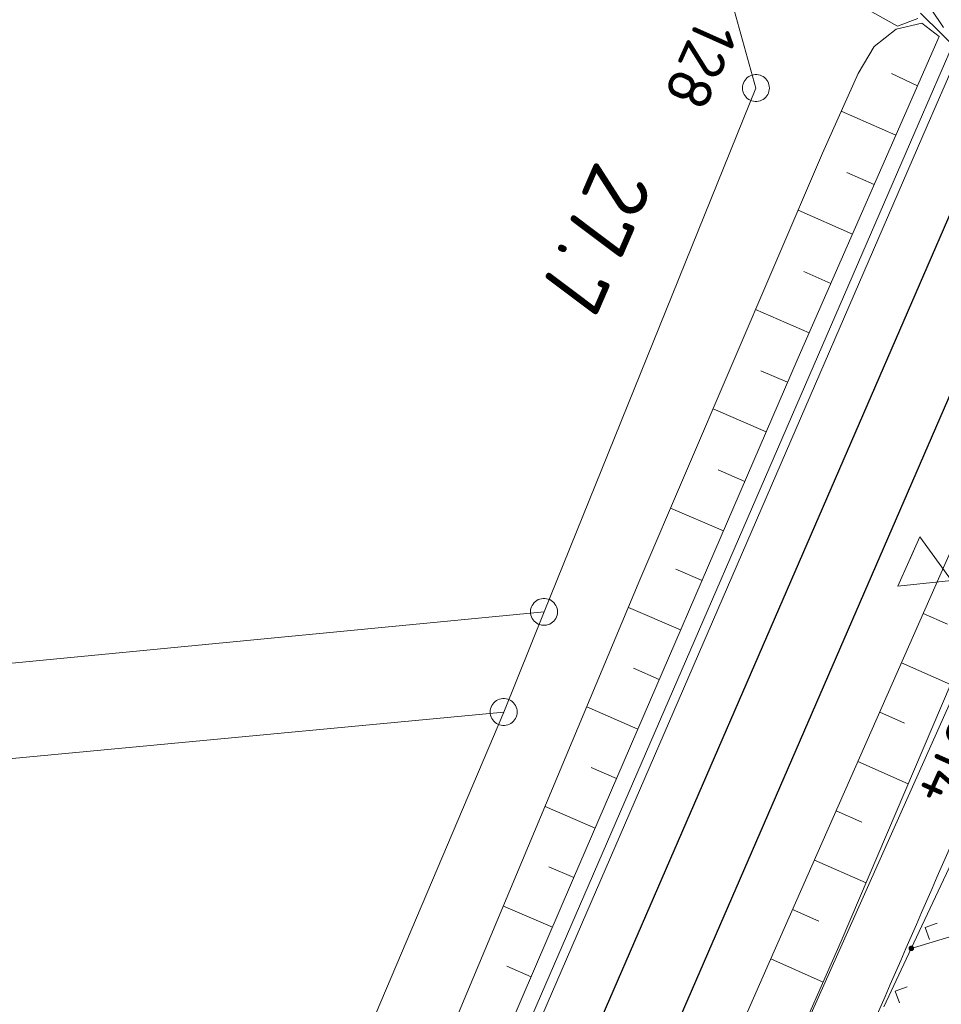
# Model space of a CAD drawing. Header units: metres. Extents: x 3425540 to 3446143, y 5432760 to 5444637.
# Tile 448 of 656: x 3436744 to 3436795, y 5443385 to 5443440. Entities that reach past the tile are written whole.
import ezdxf
from ezdxf.enums import TextEntityAlignment as Align

# ---------------------------------------------------------------- set-up
doc = ezdxf.new("R2010")
doc.units = ezdxf.units.M
for name, color, linetype, lineweight in [('B_Bestand', 9, 'Continuous', 18), ('B_Böschung', 9, 'Continuous', 18), ('B_Flurgrenzen', 9, 'Continuous', 18), ('B_Gleisachse', 9, 'Continuous', 25), ('B_Kilometrierung', 9, 'Continuous', 25), ('Bestand Kabeltröge', 9, 'Continuous', 18)]:
    doc.layers.add(name, color=color, linetype=linetype, lineweight=lineweight)
doc.styles.get("Standard").update_dxf_attribs({"font": 'isocpeur.ttf'})

msp = doc.modelspace()

# ---------------------------------------------------------------- linework, layer by layer
at = {"layer": 'B_Bestand'}
msp.add_line((3436794.322, 5443440.581), (3436807.294, 5443427.754), dxfattribs=at)
msp.add_lwpolyline([(3436794.285, 5443411.458), (3436793.06, 5443408.72), (3436796.045, 5443409.028), (3436794.285, 5443411.458), (3436793.702, 5443410.154)], dxfattribs=at)
msp.add_open_spline([(3436810.85, 5443426.021), (3436809.967, 5443424.968), (3436809.083, 5443423.915), (3436808.2, 5443422.862), (3436806.354, 5443420.662), (3436805.593, 5443417.734), (3436804.531, 5443415.065), (3436803.578, 5443412.671), (3436802.633, 5443410.274), (3436801.678, 5443407.88), (3436800.796, 5443405.671), (3436799.977, 5443403.437), (3436799.028, 5443401.256), (3436795.928, 5443394.132), (3436792.827, 5443387.008), (3436789.727, 5443379.883)], degree=3, knots=[0, 0, 0, 0, 0.080985, 0.080985, 0.080985, 0.250231, 0.250231, 0.250231, 0.402068, 0.402068, 0.402068, 0.542193, 0.542193, 0.542193, 1, 1, 1, 1], dxfattribs=at)
at = {"layer": 'B_Böschung'}
for p, q in [((3436795.353, 5443439.284), (3436794.395, 5443440.027)), ((3436794.148, 5443436.537), (3436792.699, 5443437.223)), ((3436792.942, 5443433.79), (3436789.911, 5443435.13)), ((3436791.737, 5443431.042), (3436790.214, 5443431.711)), ((3436790.532, 5443428.295), (3436787.511, 5443429.621)), ((3436789.326, 5443425.548), (3436787.828, 5443426.205)), ((3436788.121, 5443422.801), (3436785.15, 5443424.104)), ((3436786.923, 5443420.05), (3436785.443, 5443420.691)), ((3436785.734, 5443417.296), (3436782.781, 5443418.571)), ((3436784.544, 5443414.542), (3436783.073, 5443415.178)), ((3436783.356, 5443411.788), (3436780.42, 5443413.055)), ((3436782.167, 5443409.034), (3436780.704, 5443409.665)), ((3436780.977, 5443406.28), (3436778.072, 5443407.534)), ((3436794.473, 5443407.201), (3436795.82, 5443406.606)), ((3436779.788, 5443403.525), (3436778.351, 5443404.146)), ((3436793.261, 5443404.457), (3436795.992, 5443403.251)), ((3436778.598, 5443400.771), (3436775.755, 5443401.999)), ((3436792.05, 5443401.712), (3436793.433, 5443401.102)), ((3436777.409, 5443398.017), (3436776.002, 5443398.625)), ((3436790.838, 5443398.968), (3436793.64, 5443397.731)), ((3436776.219, 5443395.263), (3436773.437, 5443396.464)), ((3436789.627, 5443396.223), (3436791.046, 5443395.597)), ((3436775.03, 5443392.509), (3436773.654, 5443393.103)), ((3436788.415, 5443393.478), (3436791.289, 5443392.21)), ((3436773.845, 5443389.753), (3436771.118, 5443390.925)), ((3436787.204, 5443390.734), (3436788.658, 5443390.092)), ((3436785.992, 5443387.989), (3436788.908, 5443386.703)), ((3436772.66, 5443386.997), (3436771.31, 5443387.577))]:
    msp.add_line(p, q, dxfattribs=at)
for points in [[(3436931.684, 5443762.966), (3436928.736, 5443756.646), (3436925.125, 5443750.009), (3436902.3, 5443695.275), (3436896.437, 5443680.455), (3436891.084, 5443668.232), (3436884.05, 5443652.012), (3436873.885, 5443628.512), (3436868.103, 5443615.518), (3436852.44, 5443579.741), (3436830.428, 5443529.058), (3436813.795, 5443490.716), (3436797.724, 5443453.659), (3436793.428, 5443443.993), (3436794.196, 5443441.892), (3436795.595, 5443439.787)], [(3436945.97, 5443756.784), (3436940.927, 5443744.952), (3436928.663, 5443716.355), (3436917.264, 5443689.609), (3436905.08, 5443661.248), (3436890.331, 5443627.313), (3436882.399, 5443609.076), (3436877.279, 5443597.589), (3436865.618, 5443570.921), (3436851.511, 5443538.607), (3436846.246, 5443526.542), (3436844.74, 5443523.002), (3436829.282, 5443487.109), (3436809.005, 5443440.008), (3436799.937, 5443419.58), (3436785.907, 5443387.796), (3436766.988, 5443344.755), (3436754.197, 5443315.679), (3436751.679, 5443309.895), (3436750.888, 5443309.067), (3436750.422, 5443309.114)], [(3436949.599, 5443755.213), (3436943.844, 5443739.775), (3436928.935, 5443705.578), (3436904.105, 5443648.88), (3436886.328, 5443608.486), (3436883.842, 5443603.534), (3436880.591, 5443595.52), (3436863.263, 5443557.28), (3436848.377, 5443521.878), (3436825.857, 5443468.664), (3436811.317, 5443436.606), (3436807.27, 5443427.302), (3436803.61, 5443420.851), (3436801.112, 5443415.272), (3436789.91, 5443388.974), (3436772.441, 5443349.386), (3436753.755, 5443307.835), (3436752.651, 5443307.312), (3436752.334, 5443307.398)], [(3436794.165, 5443440.281), (3436793.044, 5443439.851), (3436791.155, 5443440.903), (3436787.923, 5443443.252), (3436739.681, 5443476.212)], [(3436794.395, 5443440.027), (3436792.962, 5443439.685), (3436791.734, 5443438.73), (3436790.848, 5443437.229), (3436788.869, 5443432.794), (3436778.714, 5443409.067), (3436767.329, 5443381.875), (3436747.363, 5443335.312), (3436739.731, 5443316.5), (3436739.328, 5443315.345), (3436739.306, 5443314.29), (3436739.553, 5443313.257)], [(3436795.353, 5443439.284), (3436787.509, 5443421.406), (3436774.962, 5443392.352), (3436761.606, 5443361.275), (3436748.453, 5443330.01), (3436744.088, 5443319.843), (3436742.724, 5443316.499), (3436742.246, 5443314.52), (3436742.246, 5443312.678)]]:
    msp.add_lwpolyline(points, dxfattribs=at)
at = {"layer": 'B_Flurgrenzen'}
for p, q in [((3436785.164, 5443436.415), (3436783.502, 5443442.398)), ((3436811.316, 5443436.606), (3436709.999, 5443209.85)), ((3436773.381, 5443407.285), (3436785.164, 5443436.415)), ((3436773.381, 5443407.285), (3436708.277, 5443401.023)), ((3436771.139, 5443401.717), (3436773.381, 5443407.285)), ((3436771.139, 5443401.717), (3436706.616, 5443395.622)), ((3436763.497, 5443383.685), (3436771.139, 5443401.717)), ((3436793.805, 5443388.572), (3436796.354, 5443394.004)), ((3436802.553, 5443391.216), (3436793.805, 5443388.572)), ((3436795.238, 5443389.978), (3436794.573, 5443389.738)), ((3436794.573, 5443389.738), (3436794.813, 5443389.073)), ((3436792.276, 5443385.315), (3436793.805, 5443388.572)), ((3436793.578, 5443386.441), (3436792.913, 5443386.201)), ((3436792.913, 5443386.201), (3436793.153, 5443385.536))]:
    msp.add_line(p, q, dxfattribs=at)
for points in [[(3436785.914, 5443436.415), (3436785.908, 5443436.509), (3436785.89, 5443436.598), (3436785.861, 5443436.693), (3436785.82, 5443436.775), (3436785.766, 5443436.852), (3436785.707, 5443436.929), (3436785.642, 5443436.994), (3436785.566, 5443437.047), (3436785.483, 5443437.094), (3436785.394, 5443437.124), (3436785.306, 5443437.147), (3436785.211, 5443437.159), (3436785.117, 5443437.159), (3436785.022, 5443437.147), (3436784.934, 5443437.124), (3436784.845, 5443437.094), (3436784.762, 5443437.047), (3436784.686, 5443436.994), (3436784.621, 5443436.929), (3436784.562, 5443436.852), (3436784.508, 5443436.775), (3436784.467, 5443436.693), (3436784.438, 5443436.598), (3436784.42, 5443436.509), (3436784.414, 5443436.415), (3436784.42, 5443436.321), (3436784.438, 5443436.232), (3436784.467, 5443436.137), (3436784.508, 5443436.055), (3436784.562, 5443435.978), (3436784.621, 5443435.901), (3436784.686, 5443435.836), (3436784.762, 5443435.783), (3436784.845, 5443435.736), (3436784.934, 5443435.706), (3436785.022, 5443435.683), (3436785.117, 5443435.671), (3436785.211, 5443435.671), (3436785.306, 5443435.683), (3436785.394, 5443435.706), (3436785.483, 5443435.736), (3436785.566, 5443435.783), (3436785.642, 5443435.836), (3436785.707, 5443435.901), (3436785.766, 5443435.978), (3436785.82, 5443436.055), (3436785.861, 5443436.137), (3436785.89, 5443436.232), (3436785.908, 5443436.321), (3436785.914, 5443436.415)], [(3436774.131, 5443407.285), (3436774.125, 5443407.379), (3436774.107, 5443407.468), (3436774.078, 5443407.563), (3436774.037, 5443407.645), (3436773.983, 5443407.722), (3436773.924, 5443407.799), (3436773.859, 5443407.864), (3436773.783, 5443407.917), (3436773.7, 5443407.964), (3436773.611, 5443407.994), (3436773.523, 5443408.017), (3436773.428, 5443408.029), (3436773.334, 5443408.029), (3436773.239, 5443408.017), (3436773.151, 5443407.994), (3436773.062, 5443407.964), (3436772.979, 5443407.917), (3436772.903, 5443407.864), (3436772.838, 5443407.799), (3436772.779, 5443407.722), (3436772.725, 5443407.645), (3436772.684, 5443407.563), (3436772.655, 5443407.468), (3436772.637, 5443407.379), (3436772.631, 5443407.285), (3436772.637, 5443407.191), (3436772.655, 5443407.102), (3436772.684, 5443407.007), (3436772.725, 5443406.925), (3436772.779, 5443406.848), (3436772.838, 5443406.771), (3436772.903, 5443406.706), (3436772.979, 5443406.653), (3436773.062, 5443406.606), (3436773.151, 5443406.576), (3436773.239, 5443406.553), (3436773.334, 5443406.541), (3436773.428, 5443406.541), (3436773.523, 5443406.553), (3436773.611, 5443406.576), (3436773.7, 5443406.606), (3436773.783, 5443406.653), (3436773.859, 5443406.706), (3436773.924, 5443406.771), (3436773.983, 5443406.848), (3436774.037, 5443406.925), (3436774.078, 5443407.007), (3436774.107, 5443407.102), (3436774.125, 5443407.191), (3436774.131, 5443407.285)], [(3436771.889, 5443401.717), (3436771.883, 5443401.811), (3436771.865, 5443401.9), (3436771.836, 5443401.995), (3436771.795, 5443402.077), (3436771.741, 5443402.154), (3436771.682, 5443402.231), (3436771.617, 5443402.296), (3436771.541, 5443402.349), (3436771.458, 5443402.396), (3436771.369, 5443402.426), (3436771.281, 5443402.449), (3436771.186, 5443402.461), (3436771.092, 5443402.461), (3436770.997, 5443402.449), (3436770.909, 5443402.426), (3436770.82, 5443402.396), (3436770.737, 5443402.349), (3436770.661, 5443402.296), (3436770.596, 5443402.231), (3436770.537, 5443402.154), (3436770.483, 5443402.077), (3436770.442, 5443401.995), (3436770.413, 5443401.9), (3436770.395, 5443401.811), (3436770.389, 5443401.717), (3436770.395, 5443401.623), (3436770.413, 5443401.534), (3436770.442, 5443401.439), (3436770.483, 5443401.357), (3436770.537, 5443401.28), (3436770.596, 5443401.203), (3436770.661, 5443401.138), (3436770.737, 5443401.085), (3436770.82, 5443401.038), (3436770.909, 5443401.008), (3436770.997, 5443400.985), (3436771.092, 5443400.973), (3436771.186, 5443400.973), (3436771.281, 5443400.985), (3436771.369, 5443401.008), (3436771.458, 5443401.038), (3436771.541, 5443401.085), (3436771.617, 5443401.138), (3436771.682, 5443401.203), (3436771.741, 5443401.28), (3436771.795, 5443401.357), (3436771.836, 5443401.439), (3436771.865, 5443401.534), (3436771.883, 5443401.623), (3436771.889, 5443401.717)], [(3436793.93, 5443388.572), (3436793.929, 5443388.588), (3436793.926, 5443388.603), (3436793.921, 5443388.618), (3436793.914, 5443388.632), (3436793.906, 5443388.646), (3436793.897, 5443388.658), (3436793.885, 5443388.668), (3436793.872, 5443388.677), (3436793.858, 5443388.685), (3436793.843, 5443388.691), (3436793.829, 5443388.695), (3436793.813, 5443388.697), (3436793.797, 5443388.697), (3436793.781, 5443388.695), (3436793.767, 5443388.691), (3436793.752, 5443388.685), (3436793.738, 5443388.677), (3436793.725, 5443388.668), (3436793.713, 5443388.658), (3436793.704, 5443388.646), (3436793.696, 5443388.632), (3436793.689, 5443388.618), (3436793.684, 5443388.603), (3436793.681, 5443388.588), (3436793.68, 5443388.572), (3436793.681, 5443388.556), (3436793.684, 5443388.541), (3436793.689, 5443388.526), (3436793.696, 5443388.512), (3436793.704, 5443388.498), (3436793.713, 5443388.486), (3436793.725, 5443388.476), (3436793.738, 5443388.467), (3436793.752, 5443388.459), (3436793.767, 5443388.453), (3436793.781, 5443388.449), (3436793.797, 5443388.447), (3436793.813, 5443388.447), (3436793.829, 5443388.449), (3436793.843, 5443388.453), (3436793.858, 5443388.459), (3436793.872, 5443388.467), (3436793.885, 5443388.476), (3436793.897, 5443388.486), (3436793.906, 5443388.498), (3436793.914, 5443388.512), (3436793.921, 5443388.526), (3436793.926, 5443388.541), (3436793.929, 5443388.556), (3436793.93, 5443388.572)], [(3436793.905, 5443388.572), (3436793.904, 5443388.586), (3436793.901, 5443388.6), (3436793.897, 5443388.612), (3436793.891, 5443388.625), (3436793.882, 5443388.637), (3436793.872, 5443388.647), (3436793.861, 5443388.656), (3436793.849, 5443388.663), (3436793.836, 5443388.667), (3436793.823, 5443388.67), (3436793.809, 5443388.672), (3436793.794, 5443388.671), (3436793.78, 5443388.669), (3436793.768, 5443388.666), (3436793.755, 5443388.659), (3436793.743, 5443388.651), (3436793.733, 5443388.642), (3436793.723, 5443388.631), (3436793.716, 5443388.619), (3436793.711, 5443388.606), (3436793.707, 5443388.593), (3436793.705, 5443388.579), (3436793.705, 5443388.565), (3436793.707, 5443388.551), (3436793.711, 5443388.538), (3436793.716, 5443388.525), (3436793.723, 5443388.513), (3436793.733, 5443388.502), (3436793.743, 5443388.493), (3436793.755, 5443388.485), (3436793.768, 5443388.478), (3436793.78, 5443388.475), (3436793.794, 5443388.473), (3436793.809, 5443388.472), (3436793.823, 5443388.474), (3436793.836, 5443388.477), (3436793.849, 5443388.481), (3436793.861, 5443388.488), (3436793.872, 5443388.497), (3436793.882, 5443388.507), (3436793.891, 5443388.519), (3436793.897, 5443388.532), (3436793.901, 5443388.544), (3436793.904, 5443388.558), (3436793.905, 5443388.572)], [(3436793.881, 5443388.572), (3436793.88, 5443388.584), (3436793.877, 5443388.596), (3436793.872, 5443388.607), (3436793.866, 5443388.617), (3436793.857, 5443388.627), (3436793.848, 5443388.634), (3436793.837, 5443388.641), (3436793.826, 5443388.645), (3436793.814, 5443388.647), (3436793.802, 5443388.648), (3436793.79, 5443388.646), (3436793.778, 5443388.643), (3436793.768, 5443388.638), (3436793.757, 5443388.631), (3436793.748, 5443388.622), (3436793.741, 5443388.612), (3436793.735, 5443388.602), (3436793.731, 5443388.59), (3436793.729, 5443388.578), (3436793.729, 5443388.566), (3436793.731, 5443388.554), (3436793.735, 5443388.542), (3436793.741, 5443388.532), (3436793.748, 5443388.522), (3436793.757, 5443388.513), (3436793.767, 5443388.506), (3436793.778, 5443388.501), (3436793.79, 5443388.498), (3436793.802, 5443388.496), (3436793.814, 5443388.497), (3436793.826, 5443388.499), (3436793.837, 5443388.503), (3436793.848, 5443388.51), (3436793.857, 5443388.517), (3436793.866, 5443388.527), (3436793.872, 5443388.537), (3436793.877, 5443388.548), (3436793.88, 5443388.56), (3436793.881, 5443388.572)], [(3436793.856, 5443388.572), (3436793.855, 5443388.582), (3436793.852, 5443388.592), (3436793.847, 5443388.601), (3436793.841, 5443388.608), (3436793.834, 5443388.614), (3436793.825, 5443388.619), (3436793.815, 5443388.622), (3436793.805, 5443388.623), (3436793.795, 5443388.622), (3436793.785, 5443388.619), (3436793.776, 5443388.614), (3436793.769, 5443388.608), (3436793.763, 5443388.601), (3436793.758, 5443388.592), (3436793.755, 5443388.582), (3436793.754, 5443388.572), (3436793.755, 5443388.562), (3436793.758, 5443388.552), (3436793.763, 5443388.543), (3436793.769, 5443388.536), (3436793.776, 5443388.53), (3436793.785, 5443388.525), (3436793.795, 5443388.522), (3436793.805, 5443388.521), (3436793.815, 5443388.522), (3436793.825, 5443388.525), (3436793.834, 5443388.53), (3436793.841, 5443388.536), (3436793.847, 5443388.543), (3436793.852, 5443388.552), (3436793.855, 5443388.562), (3436793.856, 5443388.572)], [(3436793.832, 5443388.572), (3436793.831, 5443388.579), (3436793.828, 5443388.586), (3436793.823, 5443388.592), (3436793.817, 5443388.596), (3436793.81, 5443388.598), (3436793.803, 5443388.599), (3436793.796, 5443388.597), (3436793.789, 5443388.594), (3436793.784, 5443388.589), (3436793.78, 5443388.583), (3436793.778, 5443388.576), (3436793.778, 5443388.568), (3436793.78, 5443388.561), (3436793.784, 5443388.555), (3436793.789, 5443388.55), (3436793.796, 5443388.547), (3436793.803, 5443388.545), (3436793.81, 5443388.546), (3436793.817, 5443388.548), (3436793.823, 5443388.552), (3436793.828, 5443388.558), (3436793.831, 5443388.565), (3436793.832, 5443388.572)]]:
    msp.add_lwpolyline(points, dxfattribs=at)
at = {"layer": 'B_Gleisachse'}
for p, q in [((3436939.527, 5443760.465), (3436690.224, 5443185.626)), ((3436943.198, 5443758.877), (3436693.879, 5443184.001))]:
    msp.add_line(p, q, dxfattribs=at)
at = {"layer": 'Bestand Kabeltröge'}
for p, q in [((3436821.089, 5443496.511), (3436794.237, 5443434.516)), ((3436821.547, 5443496.313), (3436794.695, 5443434.318)), ((3436794.237, 5443434.516), (3436756.045, 5443346.339)), ((3436794.695, 5443434.318), (3436756.503, 5443346.141))]:
    msp.add_line(p, q, dxfattribs=at)

# ---------------------------------------------------------------- texts
at = {"layer": 'B_Bestand'}
for s, p in [('128', (3436781.942, 5443440.42)), ('88/6814', (3436799.204, 5443408.471))]:
    msp.add_text(s, height=2.5, rotation=245.8978, dxfattribs=at).set_placement(p)
at = {"layer": 'B_Kilometrierung'}
msp.add_text('27.7', height=3.499, rotation=246.5535, dxfattribs=at).set_placement((3436776.252, 5443427.996), align=Align.MIDDLE)

doc.saveas('drawing.dxf')
